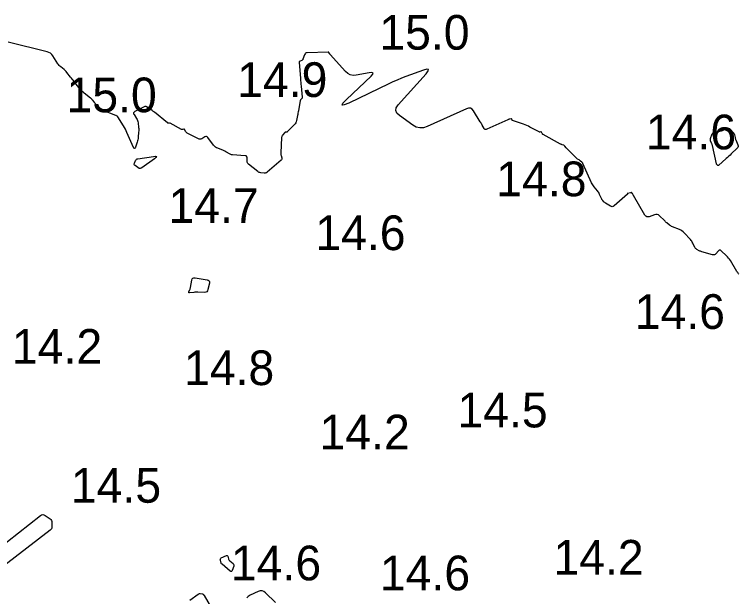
# Model space of a CAD drawing. Extents: x 1023796 to 1112670, y 656573 to 837340.
# Drawn here: x 1101341.1 to 1101445.5, y 687887.5 to 687971.4 of the extents above; entities that cross this region are included whole.
import ezdxf

# ---------------------------------------------------------------- set-up
doc = ezdxf.new("R2010")
doc.units = 0
doc.layers.add('V-CHAN-CONT-15FT', color=7, linetype='Continuous')
doc.layers.add('V-TOPO-SOUN', color=7, linetype='Continuous')

msp = doc.modelspace()

# ---------------------------------------------------------------- linework, layer by layer
at = {"layer": 'V-CHAN-CONT-15FT'}
for points in [[(1101445.51, 687933.98), (1101445.48, 687934.02), (1101445.37, 687934.18), (1101445.34, 687934.22), (1101445.32, 687934.26), (1101445.29, 687934.3), (1101445.26, 687934.34), (1101444.31, 687935.92), (1101444.18, 687936.11), (1101444.05, 687936.29), (1101443.91, 687936.45), (1101443.75, 687936.61), (1101442.98, 687937.34), (1101442.88, 687937.41), (1101442.78, 687937.44), (1101442.68, 687937.41), (1101442.59, 687937.33), (1101442.21, 687936.91), (1101442.11, 687936.82), (1101442, 687936.77), (1101441.88, 687936.75), (1101441.75, 687936.77), (1101440.18, 687937.2), (1101440.08, 687937.22), (1101439.98, 687937.26), (1101439.89, 687937.3), (1101439.8, 687937.35), (1101439.45, 687937.54), (1101439.36, 687937.6), (1101439.29, 687937.66), (1101439.23, 687937.74), (1101439.18, 687937.82), (1101438.88, 687938.45), (1101438.82, 687938.59), (1101438.74, 687938.71), (1101438.65, 687938.83), (1101438.55, 687938.95), (1101437.66, 687939.93), (1101437.5, 687940.09), (1101437.33, 687940.22), (1101437.15, 687940.33), (1101436.95, 687940.42), (1101435.95, 687940.8), (1101435.84, 687940.85), (1101435.73, 687940.91), (1101435.63, 687940.97), (1101435.54, 687941.04), (1101435.16, 687941.36), (1101435.07, 687941.43), (1101434.97, 687941.52), (1101434.88, 687941.6), (1101434.8, 687941.68), (1101434.08, 687942.39), (1101433.92, 687942.51), (1101433.75, 687942.57), (1101433.58, 687942.58), (1101433.38, 687942.54), (1101432.59, 687942.25), (1101432.4, 687942.21), (1101432.24, 687942.24), (1101432.1, 687942.32), (1101431.98, 687942.47), (1101430.32, 687945.32), (1101430.3, 687945.35), (1101430.28, 687945.38), (1101430.27, 687945.41), (1101430.25, 687945.44), (1101430.17, 687945.6), (1101430.16, 687945.61), (1101430.15, 687945.63), (1101430.14, 687945.64), (1101430.13, 687945.66), (1101430.08, 687945.71), (1101430.07, 687945.72), (1101430.06, 687945.72), (1101430.04, 687945.72), (1101430.02, 687945.72), (1101429.96, 687945.7), (1101429.94, 687945.7), (1101429.92, 687945.69), (1101429.9, 687945.69), (1101429.89, 687945.69), (1101429.46, 687945.59), (1101429.45, 687945.59), (1101429.44, 687945.58), (1101429.44, 687945.57), (1101429.45, 687945.56), (1101429.49, 687945.52), (1101429.49, 687945.51), (1101429.49, 687945.5), (1101429.49, 687945.5), (1101429.48, 687945.49), (1101427.53, 687943.81), (1101427.41, 687943.72), (1101427.28, 687943.69), (1101427.15, 687943.7), (1101427.01, 687943.77), (1101426.29, 687944.21), (1101426.23, 687944.25), (1101426.18, 687944.29), (1101426.13, 687944.34), (1101426.08, 687944.38), (1101425.9, 687944.58), (1101425.86, 687944.63), (1101425.82, 687944.68), (1101425.78, 687944.74), (1101425.75, 687944.8), (1101425.45, 687945.47), (1101425.39, 687945.61), (1101425.32, 687945.73), (1101425.24, 687945.85), (1101425.15, 687945.96), (1101424.66, 687946.56), (1101424.55, 687946.7), (1101424.45, 687946.84), (1101424.36, 687947), (1101424.28, 687947.15), (1101423.04, 687949.9), (1101423.01, 687949.95), (1101422.97, 687950), (1101422.94, 687950.05), (1101422.89, 687950.1), (1101422.71, 687950.27), (1101422.66, 687950.32), (1101422.61, 687950.36), (1101422.56, 687950.39), (1101422.51, 687950.43), (1101422.27, 687950.56), (1101422.21, 687950.6), (1101422.16, 687950.64), (1101422.11, 687950.68), (1101422.06, 687950.73), (1101420.84, 687951.98), (1101420.79, 687952.03), (1101420.74, 687952.09), (1101420.69, 687952.14), (1101420.65, 687952.2), (1101420.44, 687952.44), (1101420.4, 687952.48), (1101420.36, 687952.51), (1101420.31, 687952.54), (1101420.26, 687952.56), (1101420.04, 687952.62), (1101419.99, 687952.64), (1101419.94, 687952.66), (1101419.88, 687952.69), (1101419.83, 687952.71), (1101417.29, 687954.09), (1101417.25, 687954.12), (1101417.22, 687954.15), (1101417.19, 687954.19), (1101417.17, 687954.23), (1101417.07, 687954.42), (1101417.06, 687954.45), (1101417.03, 687954.46), (1101417.01, 687954.47), (1101416.97, 687954.47), (1101416.84, 687954.46), (1101416.8, 687954.46), (1101416.77, 687954.46), (1101416.74, 687954.47), (1101416.71, 687954.48), (1101415.41, 687955.17), (1101415.19, 687955.29), (1101414.95, 687955.39), (1101414.72, 687955.49), (1101414.48, 687955.58), (1101412.91, 687956.11), (1101412.88, 687956.12), (1101412.85, 687956.14), (1101412.83, 687956.16), (1101412.82, 687956.19), (1101412.77, 687956.31), (1101412.75, 687956.34), (1101412.73, 687956.35), (1101412.71, 687956.36), (1101412.68, 687956.36), (1101412.41, 687956.29), (1101412.35, 687956.28), (1101412.3, 687956.26), (1101412.24, 687956.24), (1101412.19, 687956.22), (1101409.18, 687954.85), (1101409.07, 687954.82), (1101408.96, 687954.83), (1101408.87, 687954.88), (1101408.79, 687954.98), (1101408.52, 687955.45), (1101408.45, 687955.57), (1101408.38, 687955.69), (1101408.31, 687955.81), (1101408.23, 687955.92), (1101407.27, 687957.5), (1101407.07, 687957.75), (1101406.83, 687957.89), (1101406.56, 687957.91), (1101406.25, 687957.82), (1101400.56, 687955.25), (1101400.03, 687955.08), (1101399.51, 687955.05), (1101399, 687955.18), (1101398.51, 687955.45), (1101396.57, 687956.82), (1101396.2, 687957.17), (1101396.04, 687957.55), (1101396.11, 687957.96), (1101396.4, 687958.39), (1101400.42, 687962.85), (1101400.73, 687963.26), (1101400.78, 687963.49), (1101400.55, 687963.53), (1101400.05, 687963.39), (1101397.52, 687962.45), (1101396.89, 687962.21), (1101396.26, 687961.95), (1101395.64, 687961.68), (1101395.03, 687961.4), (1101389.27, 687958.64), (1101388.59, 687958.36), (1101388.3, 687958.35), (1101388.42, 687958.61), (1101388.93, 687959.14), (1101392.49, 687962.51), (1101392.73, 687962.79), (1101392.77, 687962.96), (1101392.61, 687963.03), (1101392.24, 687962.99), (1101390.36, 687962.65), (1101389.91, 687962.62), (1101389.49, 687962.7), (1101389.12, 687962.89), (1101388.78, 687963.19), (1101386.59, 687965.65), (1101386.56, 687965.68), (1101386.54, 687965.71), (1101386.52, 687965.74), (1101386.5, 687965.78), (1101386.42, 687965.92), (1101386.4, 687965.95), (1101386.37, 687965.97), (1101386.34, 687965.98), (1101386.3, 687965.98), (1101383.28, 687965.88), (1101383.15, 687965.86), (1101383.05, 687965.81), (1101382.97, 687965.72), (1101382.91, 687965.61), (1101382.67, 687964.95), (1101382.64, 687964.89), (1101382.6, 687964.85), (1101382.56, 687964.81), (1101382.5, 687964.78), (1101382.25, 687964.69), (1101382.2, 687964.66), (1101382.16, 687964.62), (1101382.14, 687964.57), (1101382.14, 687964.51), (1101382.3, 687962.18), (1101382.32, 687961.9), (1101382.34, 687961.62), (1101382.37, 687961.34), (1101382.4, 687961.05), (1101382.56, 687959.47), (1101382.56, 687959.42), (1101382.55, 687959.38), (1101382.53, 687959.34), (1101382.5, 687959.3), (1101382.36, 687959.15), (1101382.33, 687959.11), (1101382.3, 687959.07), (1101382.28, 687959.03), (1101382.27, 687958.98), (1101382.01, 687957.53), (1101381.98, 687957.35), (1101381.95, 687957.17), (1101381.91, 687957), (1101381.88, 687956.82), (1101381.74, 687956.12), (1101381.7, 687955.95), (1101381.63, 687955.79), (1101381.54, 687955.64), (1101381.42, 687955.51), (1101380.4, 687954.47), (1101380.37, 687954.45), (1101380.35, 687954.44), (1101380.32, 687954.43), (1101380.29, 687954.43), (1101380.16, 687954.43), (1101380.13, 687954.43), (1101380.1, 687954.42), (1101380.07, 687954.41), (1101380.05, 687954.38), (1101379.72, 687954), (1101379.67, 687953.93), (1101379.63, 687953.85), (1101379.6, 687953.76), (1101379.59, 687953.67), (1101379.49, 687951.46), (1101379.49, 687951.37), (1101379.49, 687951.27), (1101379.5, 687951.18), (1101379.52, 687951.09), (1101379.62, 687950.72), (1101379.63, 687950.63), (1101379.62, 687950.55), (1101379.58, 687950.47), (1101379.52, 687950.41), (1101377.51, 687948.66), (1101377.42, 687948.59), (1101377.31, 687948.55), (1101377.2, 687948.52), (1101377.08, 687948.52), (1101376.59, 687948.58), (1101376.47, 687948.6), (1101376.36, 687948.63), (1101376.25, 687948.69), (1101376.15, 687948.76), (1101374.81, 687949.81), (1101374.72, 687949.9), (1101374.66, 687950), (1101374.62, 687950.11), (1101374.61, 687950.23), (1101374.61, 687950.75), (1101374.59, 687950.87), (1101374.55, 687950.95), (1101374.46, 687951.01), (1101374.35, 687951.03), (1101372.49, 687951.18), (1101372.38, 687951.19), (1101372.26, 687951.22), (1101372.15, 687951.26), (1101372.05, 687951.32), (1101371.63, 687951.57), (1101371.53, 687951.62), (1101371.42, 687951.68), (1101371.31, 687951.73), (1101371.2, 687951.78), (1101370.37, 687952.11), (1101370.2, 687952.19), (1101370.05, 687952.29), (1101369.91, 687952.41), (1101369.79, 687952.55), (1101368.93, 687953.69), (1101368.84, 687953.77), (1101368.75, 687953.81), (1101368.64, 687953.81), (1101368.53, 687953.77), (1101368.06, 687953.49), (1101367.94, 687953.44), (1101367.82, 687953.42), (1101367.7, 687953.44), (1101367.58, 687953.48), (1101365.98, 687954.29), (1101365.91, 687954.33), (1101365.86, 687954.38), (1101365.81, 687954.43), (1101365.77, 687954.5), (1101365.6, 687954.82), (1101365.57, 687954.85), (1101365.55, 687954.87), (1101365.52, 687954.87), (1101365.48, 687954.87), (1101365.32, 687954.82), (1101365.29, 687954.81), (1101365.25, 687954.81), (1101365.21, 687954.82), (1101365.17, 687954.83), (1101363.5, 687955.74), (1101363.47, 687955.75), (1101363.44, 687955.76), (1101363.41, 687955.76), (1101363.38, 687955.75), (1101363.26, 687955.73), (1101363.23, 687955.73), (1101363.2, 687955.73), (1101363.18, 687955.74), (1101363.15, 687955.76), (1101361.24, 687957.31), (1101361.16, 687957.37), (1101361.09, 687957.43), (1101361.01, 687957.48), (1101360.93, 687957.54), (1101360.59, 687957.78), (1101360.53, 687957.83), (1101360.47, 687957.87), (1101360.41, 687957.91), (1101360.35, 687957.95), (1101360.11, 687958.11), (1101360.05, 687958.14), (1101359.99, 687958.15), (1101359.92, 687958.15), (1101359.86, 687958.12), (1101358.43, 687957.4), (1101358.31, 687957.32), (1101358.25, 687957.22), (1101358.25, 687957.1), (1101358.31, 687956.97), (1101358.67, 687956.41), (1101358.75, 687956.26), (1101358.81, 687956.11), (1101358.86, 687955.96), (1101358.88, 687955.8), (1101358.96, 687955.11), (1101358.98, 687954.95), (1101358.98, 687954.78), (1101358.98, 687954.61), (1101358.97, 687954.44), (1101358.9, 687953.7), (1101358.88, 687953.52), (1101358.85, 687953.35), (1101358.8, 687953.17), (1101358.75, 687953), (1101358.5, 687952.26), (1101358.43, 687952.12), (1101358.37, 687952.07), (1101358.29, 687952.12), (1101358.22, 687952.25), (1101357.29, 687954.4), (1101357.18, 687954.65), (1101357.06, 687954.89), (1101356.93, 687955.13), (1101356.79, 687955.36), (1101355.95, 687956.67), (1101355.93, 687956.7), (1101355.91, 687956.72), (1101355.89, 687956.74), (1101355.87, 687956.75), (1101355.77, 687956.81), (1101355.74, 687956.82), (1101355.71, 687956.83), (1101355.69, 687956.84), (1101355.66, 687956.85), (1101353.7, 687957.6), (1101353.59, 687957.65), (1101353.48, 687957.72), (1101353.38, 687957.8), (1101353.3, 687957.89), (1101352.95, 687958.3), (1101352.87, 687958.39), (1101352.8, 687958.48), (1101352.72, 687958.57), (1101352.65, 687958.66), (1101352.36, 687959.03), (1101352.28, 687959.12), (1101352.2, 687959.21), (1101352.12, 687959.29), (1101352.03, 687959.36), (1101351.13, 687960.06), (1101350.95, 687960.2), (1101350.79, 687960.36), (1101350.63, 687960.52), (1101350.48, 687960.7), (1101349.64, 687961.77), (1101349.52, 687961.92), (1101349.4, 687962.07), (1101349.28, 687962.23), (1101349.16, 687962.38), (1101348.63, 687963.05), (1101348.54, 687963.16), (1101348.43, 687963.28), (1101348.32, 687963.38), (1101348.21, 687963.48), (1101347.73, 687963.86), (1101347.62, 687963.96), (1101347.51, 687964.07), (1101347.41, 687964.19), (1101347.33, 687964.31), (1101346.61, 687965.43), (1101346.45, 687965.64), (1101346.25, 687965.81), (1101346.03, 687965.94), (1101345.78, 687966.02), (1101340.14, 687967.39)], [(1101335.23, 687891.69), (1101344.81, 687899.18), (1101344.97, 687899.27), (1101345.14, 687899.31), (1101345.3, 687899.28), (1101345.47, 687899.19), (1101346.22, 687898.67), (1101346.33, 687898.57), (1101346.41, 687898.45), (1101346.46, 687898.32), (1101346.47, 687898.17), (1101346.46, 687897.54), (1101346.45, 687897.39), (1101346.4, 687897.25), (1101346.32, 687897.13), (1101346.21, 687897.03), (1101337.74, 687890.55)], [(1101378.71, 687886.61), (1101377.26, 687888.04), (1101377.02, 687888.23), (1101376.77, 687888.32), (1101376.5, 687888.31), (1101376.21, 687888.22), (1101375.04, 687887.66), (1101374.78, 687887.5), (1101374.57, 687887.29)], [(1101369.73, 687885.47), (1101368.46, 687887.62), (1101368.45, 687887.64), (1101368.44, 687887.65), (1101368.43, 687887.66), (1101368.42, 687887.67), (1101368.36, 687887.71), (1101368.35, 687887.72), (1101368.34, 687887.73), (1101368.33, 687887.74), (1101368.32, 687887.75), (1101368.29, 687887.8), (1101368.28, 687887.81), (1101368.27, 687887.82), (1101368.26, 687887.82), (1101368.24, 687887.83), (1101367.83, 687887.87), (1101367.75, 687887.87), (1101367.68, 687887.85), (1101367.62, 687887.83), (1101367.56, 687887.79), (1101366.33, 687886.89)]]:
    msp.add_lwpolyline(points, dxfattribs=at)
for points in [[(1101445.41, 687952.35), (1101445.36, 687952.22), (1101445.27, 687952.11), (1101444.44, 687951.31), (1101444.26, 687951.14), (1101444.08, 687950.97), (1101443.9, 687950.8), (1101443.72, 687950.64), (1101442.61, 687949.64), (1101442.58, 687949.62), (1101442.55, 687949.61), (1101442.52, 687949.62), (1101442.49, 687949.64), (1101442.38, 687949.75), (1101442.36, 687949.77), (1101442.33, 687949.81), (1101442.32, 687949.84), (1101442.31, 687949.88), (1101441.71, 687952.52), (1101441.68, 687952.61), (1101441.66, 687952.69), (1101441.63, 687952.77), (1101441.6, 687952.86), (1101441.46, 687953.19), (1101441.43, 687953.27), (1101441.42, 687953.35), (1101441.43, 687953.43), (1101441.45, 687953.52), (1101441.7, 687954.19), (1101441.76, 687954.3), (1101441.84, 687954.39), (1101441.95, 687954.45), (1101442.08, 687954.48), (1101442.64, 687954.55), (1101442.78, 687954.57), (1101442.92, 687954.61), (1101443.05, 687954.65), (1101443.18, 687954.7), (1101443.79, 687954.99), (1101443.92, 687955.03), (1101444.05, 687955.03), (1101444.16, 687954.98), (1101444.26, 687954.89), (1101444.74, 687954.36), (1101444.8, 687954.28), (1101444.85, 687954.21), (1101444.88, 687954.12), (1101444.91, 687954.03), (1101444.98, 687953.67), (1101445.01, 687953.58), (1101445.03, 687953.49), (1101445.06, 687953.4), (1101445.09, 687953.32), (1101445.37, 687952.62), (1101445.41, 687952.48)], [(1101361.53, 687950.92), (1101361.47, 687950.8), (1101361.25, 687950.61), (1101359.42, 687949.31), (1101359.39, 687949.29), (1101359.37, 687949.27), (1101359.34, 687949.26), (1101359.31, 687949.25), (1101359.19, 687949.2), (1101359.16, 687949.2), (1101359.13, 687949.2), (1101359.1, 687949.2), (1101359.07, 687949.22), (1101358.46, 687949.62), (1101358.38, 687949.69), (1101358.34, 687949.77), (1101358.33, 687949.85), (1101358.36, 687949.95), (1101358.54, 687950.37), (1101358.59, 687950.46), (1101358.66, 687950.53), (1101358.75, 687950.58), (1101358.85, 687950.61), (1101361.11, 687950.95), (1101361.41, 687950.97)], [(1101369.14, 687933.01), (1101369.2, 687932.86), (1101369.18, 687932.66), (1101368.97, 687931.73), (1101368.91, 687931.56), (1101368.8, 687931.43), (1101368.66, 687931.36), (1101368.47, 687931.34), (1101367.5, 687931.36), (1101367.36, 687931.36), (1101367.23, 687931.36), (1101367.09, 687931.35), (1101366.95, 687931.34), (1101366.32, 687931.27), (1101366.24, 687931.27), (1101366.2, 687931.29), (1101366.19, 687931.34), (1101366.21, 687931.41), (1101366.35, 687931.73), (1101366.38, 687931.81), (1101366.41, 687931.89), (1101366.43, 687931.97), (1101366.45, 687932.06), (1101366.64, 687933.1), (1101366.7, 687933.27), (1101366.8, 687933.38), (1101366.94, 687933.44), (1101367.12, 687933.44), (1101368.83, 687933.17), (1101369.02, 687933.11)], [(1101371.99, 687892.78), (1101372.04, 687892.71), (1101372.1, 687892.65), (1101372.58, 687892.26), (1101372.67, 687892.17), (1101372.71, 687892.07), (1101372.72, 687891.96), (1101372.7, 687891.84), (1101372.48, 687891.24), (1101372.42, 687891.13), (1101372.35, 687891.07), (1101372.26, 687891.08), (1101372.15, 687891.15), (1101371, 687892.13), (1101370.94, 687892.2), (1101370.89, 687892.27), (1101370.85, 687892.35), (1101370.83, 687892.43), (1101370.76, 687892.79), (1101370.75, 687892.87), (1101370.77, 687892.94), (1101370.82, 687893), (1101370.89, 687893.05), (1101371.62, 687893.4), (1101371.69, 687893.42), (1101371.75, 687893.41), (1101371.8, 687893.37), (1101371.83, 687893.3), (1101371.92, 687892.94), (1101371.95, 687892.86)]]:
    msp.add_lwpolyline(points, close=True, dxfattribs=at)

# ---------------------------------------------------------------- texts
at = {"layer": 'V-TOPO-SOUN'}
for s, p in [('15.0 ', (1101393.68, 687966.33)), ('14.9 ', (1101373.18, 687959.51)), ('15.0 ', (1101348.57, 687957.31)), ('14.6 ', (1101432.12, 687951.96)), ('14.8 ', (1101410.55, 687945.2)), ('14.7 ', (1101363.27, 687941.36)), ('14.6 ', (1101384.45, 687937.43)), ('14.6 ', (1101430.51, 687926.07)), ('14.2 ', (1101340.7, 687921.05)), ('14.8 ', (1101365.51, 687917.97)), ('14.5 ', (1101404.94, 687911.87)), ('14.2 ', (1101385.06, 687908.69)), ('14.5 ', (1101349.2, 687901.01)), ('14.2 ', (1101418.79, 687890.64)), ('14.6 ', (1101372.28, 687889.82)), ('14.6 ', (1101393.76, 687888.38))]:
    msp.add_text(s, height=5, dxfattribs=at).set_placement(p)

doc.saveas('drawing.dxf')
